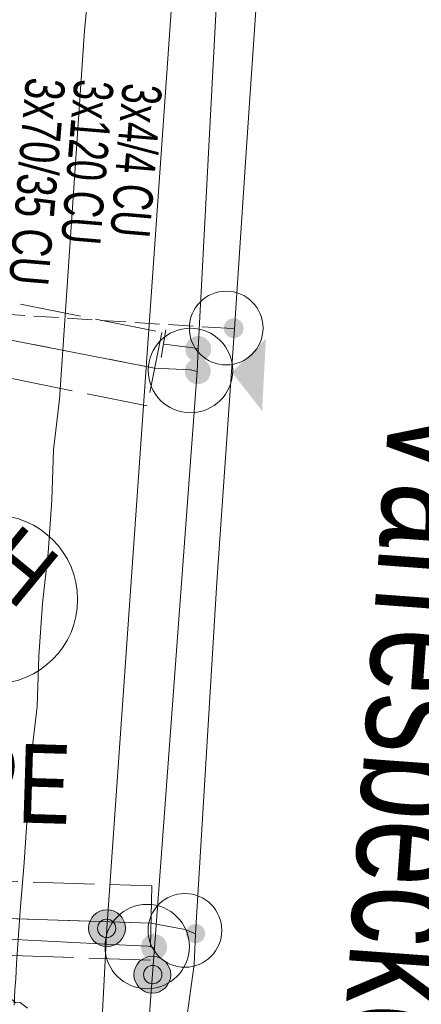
# Model space of a CAD drawing. Header units: metres. Extents: x -740 to 758, y -633 to 854.
# Tile 423 of 656: x -38.15 to -32.7, y -325.39 to -312.03. Entities that reach past the tile are written whole.
import ezdxf

# ---------------------------------------------------------------- set-up
doc = ezdxf.new("R2010")
doc.units = ezdxf.units.M
doc.header["$MEASUREMENT"] = 0
for name, pattern in [('208_208_208_416', [1.04, 0.208, -0.208, 0.208, -0.416]), ('333_125', [0.4576, 0.3328, -0.1248]), ('416_416', [0.832, 0.416, -0.416]), ('832_208', [1.04, 0.832, -0.208])]:
    doc.linetypes.add(name, pattern=pattern)
for name, color, linetype in [('Gas.LOVION', 7, 'Continuous'), ('Grundkarte.LOVION', 7, 'Continuous'), ('Grundkarte_Text.LOVION', 7, 'Continuous'), ('Strom.LOVION', 7, 'Continuous'), ('Wasser.LOVION', 7, 'Continuous')]:
    doc.layers.add(name, color=color, linetype=linetype)
doc.styles.add('ERSTELLTER_STIL_1', font='arial.ttf')

msp = doc.modelspace()

# ---------------------------------------------------------------- hatches: boundary and pattern name
at = {"layer": 'Gas.LOVION', "linetype": 'Continuous', "lineweight": 13}
for points in [[(-35.591, -316.611), (-35.578, -316.593), (-35.567, -316.574), (-35.559, -316.553), (-35.554, -316.532), (-35.551, -316.51), (-35.551, -316.488), (-35.554, -316.466), (-35.559, -316.445), (-35.568, -316.424), (-35.578, -316.405), (-35.591, -316.387), (-35.607, -316.371), (-35.624, -316.357), (-35.642, -316.345), (-35.662, -316.336), (-35.683, -316.329), (-35.705, -316.325), (-35.727, -316.324), (-35.749, -316.325), (-35.771, -316.329), (-35.792, -316.336), (-35.812, -316.346), (-35.83, -316.358), (-35.847, -316.372), (-35.862, -316.388), (-35.875, -316.406), (-35.886, -316.425), (-35.894, -316.446), (-35.899, -316.467), (-35.902, -316.489), (-35.902, -316.511), (-35.899, -316.533), (-35.893, -316.554), (-35.885, -316.575), (-35.875, -316.594), (-35.862, -316.612), (-35.846, -316.628), (-35.829, -316.642), (-35.811, -316.654), (-35.791, -316.663), (-35.77, -316.67), (-35.748, -316.674), (-35.726, -316.675), (-35.704, -316.674), (-35.682, -316.67), (-35.661, -316.663), (-35.641, -316.653), (-35.623, -316.641), (-35.606, -316.627)], [(-35.589, -316.609), (-35.577, -316.592), (-35.566, -316.572), (-35.558, -316.552), (-35.553, -316.53), (-35.55, -316.509), (-35.55, -316.487), (-35.553, -316.465), (-35.558, -316.443), (-35.567, -316.423), (-35.577, -316.404), (-35.59, -316.386), (-35.605, -316.37), (-35.622, -316.356), (-35.641, -316.344), (-35.661, -316.335), (-35.682, -316.328), (-35.703, -316.324), (-35.725, -316.323), (-35.747, -316.324), (-35.769, -316.329), (-35.79, -316.335), (-35.81, -316.345), (-35.828, -316.357), (-35.845, -316.371), (-35.86, -316.387), (-35.873, -316.405), (-35.884, -316.424), (-35.892, -316.444), (-35.897, -316.466), (-35.9, -316.488), (-35.9, -316.51), (-35.897, -316.531), (-35.891, -316.553), (-35.883, -316.573), (-35.872, -316.592), (-35.859, -316.61), (-35.844, -316.626), (-35.827, -316.64), (-35.809, -316.652), (-35.789, -316.661), (-35.768, -316.668), (-35.746, -316.672), (-35.724, -316.673), (-35.702, -316.672), (-35.681, -316.668), (-35.66, -316.661), (-35.64, -316.651), (-35.621, -316.64), (-35.605, -316.625)], [(-34.807, -316.358), (-35.265, -316.817), (-34.859, -317.339)], [(-35.595, -316.912), (-35.582, -316.894), (-35.572, -316.874), (-35.564, -316.854), (-35.558, -316.832), (-35.555, -316.81), (-35.556, -316.788), (-35.558, -316.766), (-35.564, -316.745), (-35.572, -316.725), (-35.583, -316.705), (-35.596, -316.687), (-35.611, -316.671), (-35.628, -316.657), (-35.647, -316.646), (-35.667, -316.636), (-35.688, -316.629), (-35.71, -316.625), (-35.732, -316.624), (-35.754, -316.626), (-35.775, -316.63), (-35.796, -316.637), (-35.816, -316.646), (-35.835, -316.658), (-35.852, -316.672), (-35.867, -316.688), (-35.88, -316.706), (-35.89, -316.726), (-35.899, -316.746), (-35.904, -316.768), (-35.907, -316.79), (-35.907, -316.812), (-35.904, -316.834), (-35.898, -316.855), (-35.89, -316.875), (-35.879, -316.895), (-35.866, -316.913), (-35.851, -316.929), (-35.834, -316.943), (-35.815, -316.954), (-35.795, -316.964), (-35.774, -316.971), (-35.753, -316.975), (-35.73, -316.976), (-35.708, -316.974), (-35.687, -316.97), (-35.666, -316.963), (-35.646, -316.954), (-35.627, -316.942), (-35.61, -316.928)], [(-35.595, -316.912), (-35.582, -316.894), (-35.572, -316.874), (-35.564, -316.854), (-35.558, -316.832), (-35.555, -316.81), (-35.556, -316.788), (-35.558, -316.766), (-35.564, -316.745), (-35.572, -316.725), (-35.583, -316.705), (-35.596, -316.687), (-35.611, -316.671), (-35.628, -316.657), (-35.647, -316.646), (-35.667, -316.636), (-35.688, -316.629), (-35.71, -316.625), (-35.732, -316.624), (-35.754, -316.626), (-35.775, -316.63), (-35.796, -316.637), (-35.816, -316.646), (-35.835, -316.658), (-35.852, -316.672), (-35.867, -316.688), (-35.88, -316.706), (-35.89, -316.726), (-35.899, -316.746), (-35.904, -316.768), (-35.907, -316.79), (-35.907, -316.812), (-35.904, -316.834), (-35.898, -316.855), (-35.89, -316.875), (-35.879, -316.895), (-35.866, -316.913), (-35.851, -316.929), (-35.834, -316.943), (-35.815, -316.954), (-35.795, -316.964), (-35.774, -316.971), (-35.753, -316.975), (-35.73, -316.976), (-35.708, -316.974), (-35.687, -316.97), (-35.666, -316.963), (-35.646, -316.954), (-35.627, -316.942), (-35.61, -316.928)], [(-36.191, -324.719), (-36.178, -324.701), (-36.168, -324.682), (-36.16, -324.661), (-36.154, -324.64), (-36.151, -324.618), (-36.152, -324.596), (-36.154, -324.574), (-36.16, -324.552), (-36.168, -324.532), (-36.179, -324.513), (-36.192, -324.495), (-36.207, -324.479), (-36.224, -324.465), (-36.243, -324.453), (-36.263, -324.444), (-36.284, -324.437), (-36.305, -324.433), (-36.327, -324.432), (-36.349, -324.433), (-36.371, -324.437), (-36.392, -324.444), (-36.412, -324.454), (-36.431, -324.465), (-36.448, -324.48), (-36.463, -324.496), (-36.476, -324.514), (-36.486, -324.533), (-36.494, -324.554), (-36.5, -324.575), (-36.502, -324.597), (-36.502, -324.619), (-36.499, -324.641), (-36.494, -324.662), (-36.486, -324.683), (-36.475, -324.702), (-36.462, -324.72), (-36.447, -324.736), (-36.43, -324.75), (-36.411, -324.762), (-36.391, -324.771), (-36.37, -324.778), (-36.348, -324.782), (-36.326, -324.783), (-36.304, -324.782), (-36.283, -324.777), (-36.262, -324.771), (-36.242, -324.761), (-36.223, -324.749), (-36.206, -324.735)], [(-36.188, -324.719), (-36.175, -324.701), (-36.165, -324.682), (-36.157, -324.662), (-36.151, -324.64), (-36.148, -324.618), (-36.148, -324.596), (-36.151, -324.574), (-36.157, -324.553), (-36.165, -324.532), (-36.176, -324.513), (-36.189, -324.495), (-36.204, -324.479), (-36.221, -324.465), (-36.24, -324.453), (-36.26, -324.444), (-36.281, -324.437), (-36.303, -324.433), (-36.325, -324.432), (-36.347, -324.433), (-36.368, -324.437), (-36.389, -324.444), (-36.409, -324.454), (-36.428, -324.466), (-36.445, -324.48), (-36.46, -324.496), (-36.473, -324.514), (-36.484, -324.533), (-36.492, -324.554), (-36.497, -324.575), (-36.5, -324.597), (-36.5, -324.619), (-36.497, -324.641), (-36.491, -324.663), (-36.483, -324.683), (-36.472, -324.702), (-36.459, -324.72), (-36.444, -324.736), (-36.427, -324.75), (-36.408, -324.762), (-36.388, -324.771), (-36.367, -324.778), (-36.346, -324.782), (-36.323, -324.784), (-36.301, -324.782), (-36.28, -324.778), (-36.259, -324.771), (-36.239, -324.762), (-36.22, -324.75), (-36.203, -324.736)]]:
    msp.add_hatch(color=7, dxfattribs=at).paths.add_polyline_path(points)
at = {"layer": 'Gas.LOVION', "linetype": 'Continuous', "lineweight": 18}
for points in [[(-36.77, -324.513), (-36.751, -324.488), (-36.736, -324.46), (-36.725, -324.431), (-36.717, -324.401), (-36.713, -324.369), (-36.713, -324.338), (-36.717, -324.307), (-36.725, -324.276), (-36.737, -324.247), (-36.752, -324.22), (-36.771, -324.194), (-36.792, -324.171), (-36.816, -324.151), (-36.843, -324.135), (-36.872, -324.121), (-36.901, -324.112), (-36.932, -324.106), (-36.964, -324.104), (-36.995, -324.106), (-37.026, -324.112), (-37.056, -324.122), (-37.084, -324.135), (-37.111, -324.152), (-37.135, -324.173), (-37.156, -324.196), (-37.175, -324.221), (-37.19, -324.249), (-37.201, -324.278), (-37.209, -324.308), (-37.213, -324.34), (-37.213, -324.371), (-37.209, -324.402), (-37.201, -324.433), (-37.189, -324.462), (-37.174, -324.489), (-37.155, -324.515), (-37.134, -324.537), (-37.109, -324.557), (-37.083, -324.574), (-37.054, -324.587), (-37.024, -324.597), (-36.994, -324.603), (-36.962, -324.605), (-36.931, -324.603), (-36.9, -324.597), (-36.87, -324.587), (-36.842, -324.573), (-36.815, -324.557), (-36.791, -324.536)], [(-36.872, -324.435), (-36.863, -324.422), (-36.855, -324.409), (-36.85, -324.394), (-36.846, -324.379), (-36.844, -324.364), (-36.844, -324.348), (-36.846, -324.332), (-36.85, -324.317), (-36.856, -324.303), (-36.863, -324.289), (-36.872, -324.277), (-36.883, -324.265), (-36.895, -324.255), (-36.908, -324.247), (-36.923, -324.24), (-36.937, -324.236), (-36.953, -324.233), (-36.968, -324.232), (-36.984, -324.233), (-36.999, -324.236), (-37.014, -324.241), (-37.028, -324.247), (-37.041, -324.256), (-37.053, -324.266), (-37.064, -324.277), (-37.073, -324.29), (-37.081, -324.304), (-37.086, -324.318), (-37.09, -324.333), (-37.092, -324.349), (-37.092, -324.364), (-37.09, -324.38), (-37.086, -324.395), (-37.08, -324.409), (-37.073, -324.423), (-37.063, -324.436), (-37.053, -324.447), (-37.041, -324.457), (-37.027, -324.465), (-37.013, -324.472), (-36.998, -324.477), (-36.983, -324.48), (-36.968, -324.48), (-36.952, -324.479), (-36.937, -324.476), (-36.922, -324.472), (-36.908, -324.465), (-36.895, -324.456), (-36.883, -324.446)], [(-36.155, -325.143), (-36.137, -325.117), (-36.122, -325.09), (-36.11, -325.06), (-36.103, -325.03), (-36.099, -324.999), (-36.099, -324.967), (-36.103, -324.936), (-36.111, -324.906), (-36.123, -324.877), (-36.138, -324.849), (-36.156, -324.824), (-36.178, -324.801), (-36.202, -324.781), (-36.229, -324.764), (-36.257, -324.751), (-36.287, -324.741), (-36.318, -324.736), (-36.349, -324.734), (-36.381, -324.736), (-36.411, -324.742), (-36.441, -324.752), (-36.47, -324.765), (-36.496, -324.782), (-36.52, -324.802), (-36.542, -324.825), (-36.56, -324.851), (-36.575, -324.878), (-36.586, -324.907), (-36.594, -324.938), (-36.598, -324.969), (-36.598, -325), (-36.594, -325.031), (-36.586, -325.062), (-36.574, -325.091), (-36.559, -325.118), (-36.541, -325.144), (-36.519, -325.167), (-36.495, -325.187), (-36.468, -325.203), (-36.44, -325.217), (-36.41, -325.226), (-36.379, -325.232), (-36.348, -325.234), (-36.316, -325.232), (-36.286, -325.226), (-36.256, -325.216), (-36.227, -325.203), (-36.201, -325.186), (-36.177, -325.166)], [(-36.246, -325.063), (-36.237, -325.05), (-36.23, -325.036), (-36.224, -325.022), (-36.22, -325.006), (-36.218, -324.991), (-36.218, -324.975), (-36.22, -324.96), (-36.224, -324.944), (-36.23, -324.93), (-36.238, -324.916), (-36.247, -324.904), (-36.258, -324.892), (-36.27, -324.882), (-36.283, -324.874), (-36.297, -324.867), (-36.312, -324.862), (-36.327, -324.86), (-36.343, -324.859), (-36.359, -324.86), (-36.374, -324.863), (-36.389, -324.868), (-36.403, -324.874), (-36.416, -324.883), (-36.428, -324.893), (-36.439, -324.904), (-36.448, -324.917), (-36.456, -324.931), (-36.461, -324.945), (-36.465, -324.96), (-36.467, -324.976), (-36.467, -324.992), (-36.465, -325.007), (-36.461, -325.022), (-36.455, -325.037), (-36.448, -325.051), (-36.438, -325.063), (-36.428, -325.075), (-36.416, -325.084), (-36.402, -325.093), (-36.388, -325.099), (-36.373, -325.104), (-36.358, -325.107), (-36.342, -325.108), (-36.327, -325.107), (-36.311, -325.104), (-36.296, -325.099), (-36.282, -325.092), (-36.269, -325.084), (-36.257, -325.074)]]:
    msp.add_hatch(color=49, dxfattribs=at).paths.add_polyline_path(points)
at = {"layer": 'Wasser.LOVION', "linetype": 'Continuous', "lineweight": 13}
for points in [[(-35.142, -316.3), (-35.132, -316.287), (-35.124, -316.272), (-35.118, -316.257), (-35.114, -316.24), (-35.112, -316.224), (-35.112, -316.207), (-35.114, -316.19), (-35.118, -316.174), (-35.125, -316.159), (-35.133, -316.144), (-35.143, -316.13), (-35.154, -316.118), (-35.167, -316.108), (-35.181, -316.099), (-35.196, -316.092), (-35.212, -316.087), (-35.229, -316.083), (-35.246, -316.082), (-35.262, -316.084), (-35.279, -316.087), (-35.295, -316.092), (-35.31, -316.099), (-35.324, -316.108), (-35.337, -316.119), (-35.348, -316.131), (-35.358, -316.145), (-35.366, -316.159), (-35.372, -316.175), (-35.376, -316.191), (-35.378, -316.208), (-35.378, -316.225), (-35.376, -316.241), (-35.372, -316.257), (-35.366, -316.273), (-35.357, -316.288), (-35.348, -316.301), (-35.336, -316.313), (-35.323, -316.324), (-35.309, -316.333), (-35.294, -316.34), (-35.278, -316.345), (-35.261, -316.348), (-35.245, -316.349), (-35.228, -316.348), (-35.212, -316.345), (-35.196, -316.34), (-35.181, -316.332), (-35.166, -316.323), (-35.154, -316.313)], [(-35.14, -316.303), (-35.13, -316.289), (-35.122, -316.275), (-35.116, -316.259), (-35.112, -316.243), (-35.11, -316.226), (-35.11, -316.21), (-35.112, -316.193), (-35.116, -316.177), (-35.122, -316.161), (-35.13, -316.147), (-35.14, -316.133), (-35.152, -316.121), (-35.165, -316.111), (-35.179, -316.102), (-35.194, -316.095), (-35.21, -316.089), (-35.226, -316.086), (-35.243, -316.085), (-35.26, -316.086), (-35.276, -316.09), (-35.292, -316.095), (-35.307, -316.102), (-35.321, -316.111), (-35.334, -316.122), (-35.345, -316.134), (-35.355, -316.147), (-35.363, -316.162), (-35.369, -316.178), (-35.373, -316.194), (-35.375, -316.21), (-35.375, -316.227), (-35.373, -316.244), (-35.369, -316.26), (-35.363, -316.275), (-35.355, -316.29), (-35.345, -316.304), (-35.333, -316.316), (-35.32, -316.326), (-35.306, -316.335), (-35.291, -316.342), (-35.275, -316.347), (-35.259, -316.35), (-35.242, -316.351), (-35.225, -316.35), (-35.209, -316.347), (-35.193, -316.342), (-35.178, -316.335), (-35.164, -316.326), (-35.151, -316.315)], [(-35.661, -324.51), (-35.652, -324.496), (-35.644, -324.482), (-35.638, -324.467), (-35.634, -324.451), (-35.632, -324.435), (-35.632, -324.418), (-35.634, -324.402), (-35.638, -324.386), (-35.644, -324.371), (-35.652, -324.357), (-35.662, -324.344), (-35.673, -324.332), (-35.686, -324.321), (-35.7, -324.313), (-35.714, -324.306), (-35.73, -324.301), (-35.746, -324.298), (-35.762, -324.297), (-35.779, -324.298), (-35.795, -324.301), (-35.81, -324.306), (-35.825, -324.313), (-35.839, -324.322), (-35.851, -324.332), (-35.862, -324.344), (-35.872, -324.357), (-35.88, -324.372), (-35.886, -324.387), (-35.89, -324.403), (-35.892, -324.419), (-35.892, -324.436), (-35.89, -324.452), (-35.886, -324.468), (-35.88, -324.483), (-35.872, -324.497), (-35.862, -324.51), (-35.851, -324.522), (-35.838, -324.532), (-35.824, -324.541), (-35.809, -324.548), (-35.794, -324.553), (-35.778, -324.556), (-35.761, -324.557), (-35.745, -324.556), (-35.729, -324.553), (-35.714, -324.548), (-35.699, -324.541), (-35.685, -324.532), (-35.672, -324.522)], [(-35.661, -324.51), (-35.652, -324.496), (-35.644, -324.482), (-35.638, -324.467), (-35.634, -324.451), (-35.632, -324.435), (-35.632, -324.418), (-35.634, -324.402), (-35.638, -324.386), (-35.644, -324.371), (-35.652, -324.357), (-35.662, -324.344), (-35.673, -324.332), (-35.686, -324.321), (-35.7, -324.313), (-35.714, -324.306), (-35.73, -324.301), (-35.746, -324.298), (-35.762, -324.297), (-35.779, -324.298), (-35.795, -324.301), (-35.81, -324.306), (-35.825, -324.313), (-35.839, -324.322), (-35.851, -324.332), (-35.862, -324.344), (-35.872, -324.357), (-35.88, -324.372), (-35.886, -324.387), (-35.89, -324.403), (-35.892, -324.419), (-35.892, -324.436), (-35.89, -324.452), (-35.886, -324.468), (-35.88, -324.483), (-35.872, -324.497), (-35.862, -324.51), (-35.851, -324.522), (-35.838, -324.532), (-35.824, -324.541), (-35.809, -324.548), (-35.794, -324.553), (-35.778, -324.556), (-35.761, -324.557), (-35.745, -324.556), (-35.729, -324.553), (-35.714, -324.548), (-35.699, -324.541), (-35.685, -324.532), (-35.672, -324.522)]]:
    msp.add_hatch(color=7, dxfattribs=at).paths.add_polyline_path(points)

# ---------------------------------------------------------------- linework, layer by layer
at = {"layer": 'Gas.LOVION', "color": 1, "linetype": 'Continuous', "lineweight": 18}
msp.add_lwpolyline([(-30.383, -255.351), (-32.568, -261.121), (-33.516, -276.361), (-34.185, -284.938), (-34.341, -286.964), (-36.966, -324.357), (-37.114, -327.224), (-37.92, -338.327), (-38.883, -350.997), (-39.28, -356.459), (-39.369, -357.517), (-39.864, -364.245), (-40.873, -378.413), (-41.818, -391.421), (-41.882, -392.122), (-41.985, -393.491), (-42.914, -406.513)], dxfattribs=at)
at = {"layer": 'Gas.LOVION', "color": 5, "linetype": 'Continuous', "lineweight": 18}
for points in [[(-39.172, -361.045), (-38.838, -358.869), (-38.723, -357.779), (-38.668, -357.286), (-38.639, -356.825), (-38.62, -356.41), (-38.567, -356.05), (-37.685, -343.151), (-37.666, -342.898), (-37.131, -335.368), (-36.344, -324.976), (-36.32, -324.619), (-35.739, -316.804), (-35.725, -316.492), (-35.482, -311.872), (-34.35, -296.245), (-34.036, -291.899)], [(-35.739, -316.804), (-35.83, -316.783), (-36.32, -316.757), (-39.197, -316.196), (-41.892, -316.297), (-43.654, -316.115)], [(-36.32, -324.619), (-36.41, -324.598), (-36.618, -324.589), (-36.797, -324.577), (-43.153, -324.253), (-44.195, -324.177)]]:
    msp.add_lwpolyline(points, dxfattribs=at)
at = {"layer": 'Gas.LOVION', "color": 7, "linetype": '832_208', "lineweight": 13}
msp.add_lwpolyline([(-36.418, -317.269), (-39.237, -316.702), (-41.902, -316.801), (-43.693, -316.621), (-43.598, -315.622), (-41.882, -315.794), (-39.158, -315.69), (-36.219, -316.274)], close=True, dxfattribs=at)
at = {"layer": 'Gas.LOVION', "color": 252, "linetype": '208_208_208_416', "lineweight": 18}
msp.add_lwpolyline([(-36.32, -316.757), (-39.197, -316.196), (-41.892, -316.297), (-43.654, -316.115)], dxfattribs=at)
at = {"layer": 'Gas.LOVION', "color": 7, "linetype": 'Continuous', "lineweight": 13}
for points in [[(-36.23, -316.615), (-36.164, -316.239)], [(-35.725, -316.492), (-36.189, -316.434)]]:
    msp.add_lwpolyline(points, dxfattribs=at)
for centre, radius in [((-35.831, -316.79), 0.573), ((-36.418, -324.602), 0.572)]:
    msp.add_circle(centre, radius, dxfattribs=at)
at = {"layer": 'Gas.LOVION', "color": 49, "linetype": 'Continuous', "lineweight": 18}
for centre, radius in [((-36.963, -324.354), 0.25), ((-36.968, -324.356), 0.124), ((-36.348, -324.984), 0.25), ((-36.343, -324.983), 0.125)]:
    msp.add_circle(centre, radius, dxfattribs=at)
at = {"layer": 'Grundkarte.LOVION', "color": 8, "linetype": 'Continuous', "lineweight": 18}
msp.add_lwpolyline([(-38.224, -325.396), (-38.215, -325.189), (-38.2, -325.039), (-38.191, -324.832), (-38.142, -324.117), (-38.088, -323.462), (-37.991, -322.034), (-37.911, -321.346), (-37.889, -320.664), (-37.84, -319.95), (-37.76, -319.262), (-37.711, -318.548), (-37.689, -317.866), (-37.609, -317.179), (-37.27, -312.18), (-37.195, -311.434)], dxfattribs=at)
at = {"layer": 'Grundkarte.LOVION', "color": 9, "linetype": 'Continuous', "lineweight": 18}
msp.add_lwpolyline([(-38.607, -325.404), (-38.555, -325.34), (-38.438, -325.329), (-38.411, -325.296), (-38.353, -325.291), (-38.32, -325.317), (-38.262, -325.311), (-38.198, -325.364), (-38.139, -325.359), (-38.043, -325.438)], dxfattribs=at)
at = {"layer": 'Grundkarte.LOVION', "color": 253, "linetype": 'Continuous', "lineweight": 18}
msp.add_circle((-38.505, -319.896), 1.144, dxfattribs=at)
at = {"layer": 'Wasser.LOVION', "color": 94, "linetype": 'Continuous', "lineweight": 18}
msp.add_lwpolyline([(-38.104, -355.945), (-38.06, -355.335), (-37.993, -354.206), (-37.983, -354.16), (-37.623, -349.529), (-37.144, -343.542), (-37.079, -342.545), (-36.695, -337.557), (-36.291, -331.562), (-35.884, -325.596), (-35.78, -324.847), (-35.762, -324.432), (-35.475, -319.66), (-35.234, -316.223), (-35.068, -313.694), (-34.661, -307.728)], dxfattribs=at)
at = {"layer": 'Wasser.LOVION', "color": 150, "linetype": '333_125', "lineweight": 18}
msp.add_lwpolyline([(-35.234, -316.223), (-35.338, -316.218), (-43.68, -315.689)], dxfattribs=at)
at = {"layer": 'Wasser.LOVION', "color": 7, "linetype": '832_208', "lineweight": 13}
msp.add_lwpolyline([(-44.236, -324.521), (-44.2, -323.527), (-36.357, -323.78), (-36.377, -324.787)], close=True, dxfattribs=at)
at = {"layer": 'Wasser.LOVION', "color": 252, "linetype": '416_416', "lineweight": 18}
msp.add_lwpolyline([(-36.367, -324.284), (-44.21, -324.031)], dxfattribs=at)
at = {"layer": 'Wasser.LOVION', "color": 150, "linetype": 'Continuous', "lineweight": 18}
msp.add_lwpolyline([(-35.762, -324.432), (-35.901, -324.371), (-36.367, -324.284), (-44.21, -324.031)], dxfattribs=at)
at = {"layer": 'Wasser.LOVION', "color": 7, "linetype": 'Continuous', "lineweight": 13}
for centre in [(-35.346, -316.215), (-35.906, -324.383)]:
    msp.add_circle(centre, 0.5, dxfattribs=at)

# ---------------------------------------------------------------- texts
at = {"layer": 'Grundkarte_Text.LOVION', "color": 8, "linetype": 'Continuous', "lineweight": 18, "insert": (-33.15, -317.205), "char_height": 1.60082, "attachment_point": 7, "rotation": 265.848, "style": 'ERSTELLTER_STIL_1'}
msp.add_mtext('{\\A1;\\W0.72140x;Varresbecker Straße}', dxfattribs=at)
at = {"layer": 'Grundkarte_Text.LOVION', "color": 253, "linetype": 'Continuous', "lineweight": 18, "insert": (-38.749, -319.537), "char_height": 0.8973, "attachment_point": 7, "rotation": 320.5834, "style": 'ERSTELLTER_STIL_1'}
msp.add_mtext('{\\A1;\\W0.89450x;H}', dxfattribs=at)
at = {"layer": 'Strom.LOVION', "color": 150, "linetype": 'Continuous', "lineweight": 18, "char_height": 0.53354, "attachment_point": 7, "rotation": 265.2435, "style": 'ERSTELLTER_STIL_1'}
for s, insert in [('{\\A1;\\W0.71558x;3x70/35 CU}', (-38.067, -312.803)), ('{\\A1;\\W0.67087x;3x4/4 CU }', (-36.754, -312.881))]:
    msp.add_mtext(s, dxfattribs=dict(at, insert=insert))
at = {"layer": 'Strom.LOVION', "color": 1, "linetype": 'Continuous', "lineweight": 18, "insert": (-37.41, -312.83), "char_height": 0.53354, "attachment_point": 7, "rotation": 265.2435, "style": 'ERSTELLTER_STIL_1'}
msp.add_mtext('{\\A1;\\W0.67351x;3x120 CU }', dxfattribs=at)
at = {"layer": 'Wasser.LOVION', "color": 150, "linetype": 'Continuous', "lineweight": 18, "insert": (-40.377, -322.866), "char_height": 1.06708, "attachment_point": 7, "rotation": 358.2427, "style": 'ERSTELLTER_STIL_1'}
msp.add_mtext('{\\A1;\\W0.71559x;40 PE}', dxfattribs=at)

doc.saveas('drawing.dxf')
